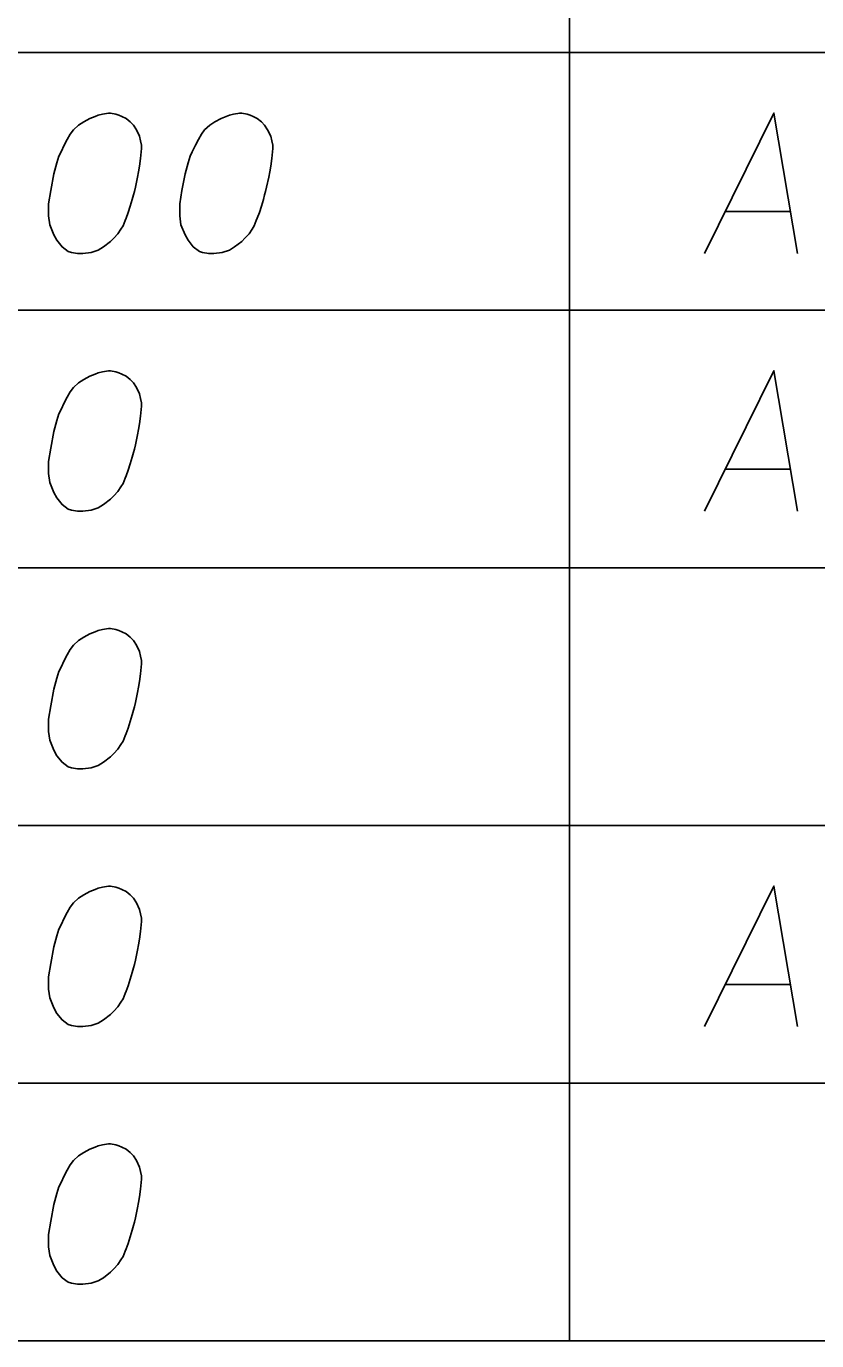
# Model space of a CAD drawing. Extents: x 2074207 to 2076812, y 516372 to 523312.
# Drawn here: x 2076426.51 to 2076453.5, y 518192.9 to 518237.79 of the extents above; entities that cross this region are included whole.
import ezdxf

# ---------------------------------------------------------------- set-up
doc = ezdxf.new("R2010")
doc.units = 0
for name, color, linetype in [('Prop DirtTable_ Soil Test Results - Outline (Major)', 7, 'Continuous'), ('Prop DirtTable_ Soil Test Results - Outline (Minor)', 7, 'Continuous'), ('Prop DirtTable_ Soil Test Results - Tx (Sample Data)', 7, 'Continuous')]:
    doc.layers.add(name, color=color, linetype=linetype)

msp = doc.modelspace()

# ---------------------------------------------------------------- linework, layer by layer
at = {"layer": 'Prop DirtTable_ Soil Test Results - Outline (Major)'}
msp.add_line((2076260.609, 518192.899), (2076811.903, 518192.899), dxfattribs=at)
at = {"layer": 'Prop DirtTable_ Soil Test Results - Outline (Minor)'}
for p, q in [((2076445.063, 518245.699), (2076445.063, 518236.899)), ((2076260.609, 518236.899), (2076811.903, 518236.899)), ((2076260.609, 518236.899), (2076811.903, 518236.899)), ((2076445.063, 518236.899), (2076445.063, 518228.099)), ((2076260.609, 518228.099), (2076811.903, 518228.099)), ((2076260.609, 518228.099), (2076811.903, 518228.099)), ((2076445.063, 518228.099), (2076445.063, 518219.299)), ((2076260.609, 518219.299), (2076811.903, 518219.299)), ((2076260.609, 518219.299), (2076811.903, 518219.299)), ((2076445.063, 518219.299), (2076445.063, 518210.499)), ((2076260.609, 518210.499), (2076811.903, 518210.499)), ((2076260.609, 518210.499), (2076811.903, 518210.499)), ((2076445.063, 518210.499), (2076445.063, 518201.699)), ((2076260.609, 518201.699), (2076811.903, 518201.699)), ((2076260.609, 518201.699), (2076811.903, 518201.699)), ((2076445.063, 518201.699), (2076445.063, 518192.899)), ((2076260.609, 518192.899), (2076811.903, 518192.899))]:
    msp.add_line(p, q, dxfattribs=at)
at = {"layer": 'Prop DirtTable_ Soil Test Results - Tx (Sample Data)'}
for points in [[(2076429.392, 518234.825), (2076429.322, 518234.825), (2076429.11, 518234.787), (2076428.969, 518234.75), (2076428.863, 518234.712), (2076428.687, 518234.636), (2076428.475, 518234.523), (2076428.299, 518234.409), (2076428.122, 518234.258), (2076428.016, 518234.107), (2076427.911, 518233.918), (2076427.805, 518233.729), (2076427.699, 518233.502), (2076427.628, 518233.351), (2076427.558, 518233.124), (2076427.452, 518232.746), (2076427.346, 518232.18), (2076427.276, 518231.726), (2076427.276, 518231.31), (2076427.311, 518231.008), (2076427.452, 518230.668), (2076427.558, 518230.479), (2076427.734, 518230.252), (2076427.946, 518230.101), (2076428.052, 518230.063), (2076428.263, 518230.025), (2076428.44, 518230.025), (2076428.722, 518230.063), (2076428.969, 518230.139), (2076429.145, 518230.252), (2076429.392, 518230.441), (2076429.498, 518230.554), (2076429.639, 518230.705), (2076429.745, 518230.857), (2076429.815, 518230.97), (2076429.886, 518231.159), (2076429.921, 518231.235), (2076429.992, 518231.424), (2076430.062, 518231.65), (2076430.133, 518231.877), (2076430.168, 518232.028), (2076430.203, 518232.142), (2076430.239, 518232.293), (2076430.309, 518232.633), (2076430.345, 518232.822), (2076430.38, 518233.011), (2076430.415, 518233.276), (2076430.45, 518233.616), (2076430.45, 518233.729), (2076430.415, 518233.88), (2076430.38, 518234.031), (2076430.274, 518234.258), (2076430.168, 518234.409), (2076430.062, 518234.523), (2076429.921, 518234.636), (2076429.78, 518234.712), (2076429.674, 518234.75), (2076429.569, 518234.787), (2076429.392, 518234.825)], [(2076433.872, 518234.825), (2076433.802, 518234.825), (2076433.59, 518234.787), (2076433.449, 518234.75), (2076433.343, 518234.712), (2076433.167, 518234.636), (2076432.955, 518234.523), (2076432.779, 518234.409), (2076432.602, 518234.258), (2076432.496, 518234.107), (2076432.391, 518233.918), (2076432.285, 518233.729), (2076432.179, 518233.502), (2076432.108, 518233.351), (2076432.038, 518233.124), (2076431.932, 518232.746), (2076431.826, 518232.18), (2076431.756, 518231.726), (2076431.756, 518231.31), (2076431.791, 518231.008), (2076431.932, 518230.668), (2076432.038, 518230.479), (2076432.214, 518230.252), (2076432.426, 518230.101), (2076432.532, 518230.063), (2076432.743, 518230.025), (2076432.92, 518230.025), (2076433.202, 518230.063), (2076433.449, 518230.139), (2076433.625, 518230.252), (2076433.872, 518230.441), (2076433.978, 518230.554), (2076434.119, 518230.705), (2076434.225, 518230.857), (2076434.295, 518230.97), (2076434.366, 518231.159), (2076434.401, 518231.235), (2076434.472, 518231.424), (2076434.542, 518231.65), (2076434.613, 518231.877), (2076434.648, 518232.028), (2076434.683, 518232.142), (2076434.719, 518232.293), (2076434.789, 518232.633), (2076434.825, 518232.822), (2076434.86, 518233.011), (2076434.895, 518233.276), (2076434.93, 518233.616), (2076434.93, 518233.729), (2076434.895, 518233.88), (2076434.86, 518234.031), (2076434.754, 518234.258), (2076434.648, 518234.409), (2076434.542, 518234.523), (2076434.401, 518234.636), (2076434.26, 518234.712), (2076434.154, 518234.75), (2076434.049, 518234.787), (2076433.872, 518234.825)], [(2076449.676, 518230.025), (2076452.039, 518234.825), (2076452.85, 518230.025)], [(2076450.381, 518231.461), (2076452.603, 518231.461)], [(2076429.392, 518226.025), (2076429.322, 518226.025), (2076429.11, 518225.987), (2076428.969, 518225.95), (2076428.863, 518225.912), (2076428.687, 518225.836), (2076428.475, 518225.723), (2076428.299, 518225.609), (2076428.122, 518225.458), (2076428.016, 518225.307), (2076427.911, 518225.118), (2076427.805, 518224.929), (2076427.699, 518224.702), (2076427.628, 518224.551), (2076427.558, 518224.324), (2076427.452, 518223.946), (2076427.346, 518223.38), (2076427.276, 518222.926), (2076427.276, 518222.51), (2076427.311, 518222.208), (2076427.452, 518221.868), (2076427.558, 518221.679), (2076427.734, 518221.452), (2076427.946, 518221.301), (2076428.052, 518221.263), (2076428.263, 518221.225), (2076428.44, 518221.225), (2076428.722, 518221.263), (2076428.969, 518221.339), (2076429.145, 518221.452), (2076429.392, 518221.641), (2076429.498, 518221.754), (2076429.639, 518221.905), (2076429.745, 518222.057), (2076429.815, 518222.17), (2076429.886, 518222.359), (2076429.921, 518222.435), (2076429.992, 518222.624), (2076430.062, 518222.85), (2076430.133, 518223.077), (2076430.168, 518223.228), (2076430.203, 518223.342), (2076430.239, 518223.493), (2076430.309, 518223.833), (2076430.345, 518224.022), (2076430.38, 518224.211), (2076430.415, 518224.476), (2076430.45, 518224.816), (2076430.45, 518224.929), (2076430.415, 518225.08), (2076430.38, 518225.231), (2076430.274, 518225.458), (2076430.168, 518225.609), (2076430.062, 518225.723), (2076429.921, 518225.836), (2076429.78, 518225.912), (2076429.674, 518225.95), (2076429.569, 518225.987), (2076429.392, 518226.025)], [(2076449.676, 518221.225), (2076452.039, 518226.025), (2076452.85, 518221.225)], [(2076450.381, 518222.661), (2076452.603, 518222.661)], [(2076429.392, 518217.225), (2076429.322, 518217.225), (2076429.11, 518217.187), (2076428.969, 518217.15), (2076428.863, 518217.112), (2076428.687, 518217.036), (2076428.475, 518216.923), (2076428.299, 518216.809), (2076428.122, 518216.658), (2076428.016, 518216.507), (2076427.911, 518216.318), (2076427.805, 518216.129), (2076427.699, 518215.902), (2076427.628, 518215.751), (2076427.558, 518215.524), (2076427.452, 518215.146), (2076427.346, 518214.58), (2076427.276, 518214.126), (2076427.276, 518213.71), (2076427.311, 518213.408), (2076427.452, 518213.068), (2076427.558, 518212.879), (2076427.734, 518212.652), (2076427.946, 518212.501), (2076428.052, 518212.463), (2076428.263, 518212.425), (2076428.44, 518212.425), (2076428.722, 518212.463), (2076428.969, 518212.539), (2076429.145, 518212.652), (2076429.392, 518212.841), (2076429.498, 518212.954), (2076429.639, 518213.105), (2076429.745, 518213.257), (2076429.815, 518213.37), (2076429.886, 518213.559), (2076429.921, 518213.635), (2076429.992, 518213.824), (2076430.062, 518214.05), (2076430.133, 518214.277), (2076430.168, 518214.428), (2076430.203, 518214.542), (2076430.239, 518214.693), (2076430.309, 518215.033), (2076430.345, 518215.222), (2076430.38, 518215.411), (2076430.415, 518215.676), (2076430.45, 518216.016), (2076430.45, 518216.129), (2076430.415, 518216.28), (2076430.38, 518216.431), (2076430.274, 518216.658), (2076430.168, 518216.809), (2076430.062, 518216.923), (2076429.921, 518217.036), (2076429.78, 518217.112), (2076429.674, 518217.15), (2076429.569, 518217.187), (2076429.392, 518217.225)], [(2076429.392, 518208.425), (2076429.322, 518208.425), (2076429.11, 518208.387), (2076428.969, 518208.35), (2076428.863, 518208.312), (2076428.687, 518208.236), (2076428.475, 518208.123), (2076428.299, 518208.009), (2076428.122, 518207.858), (2076428.016, 518207.707), (2076427.911, 518207.518), (2076427.805, 518207.329), (2076427.699, 518207.102), (2076427.628, 518206.951), (2076427.558, 518206.724), (2076427.452, 518206.346), (2076427.346, 518205.78), (2076427.276, 518205.326), (2076427.276, 518204.91), (2076427.311, 518204.608), (2076427.452, 518204.268), (2076427.558, 518204.079), (2076427.734, 518203.852), (2076427.946, 518203.701), (2076428.052, 518203.663), (2076428.263, 518203.625), (2076428.44, 518203.625), (2076428.722, 518203.663), (2076428.969, 518203.739), (2076429.145, 518203.852), (2076429.392, 518204.041), (2076429.498, 518204.154), (2076429.639, 518204.305), (2076429.745, 518204.457), (2076429.815, 518204.57), (2076429.886, 518204.759), (2076429.921, 518204.835), (2076429.992, 518205.024), (2076430.062, 518205.25), (2076430.133, 518205.477), (2076430.168, 518205.628), (2076430.203, 518205.742), (2076430.239, 518205.893), (2076430.309, 518206.233), (2076430.345, 518206.422), (2076430.38, 518206.611), (2076430.415, 518206.876), (2076430.45, 518207.216), (2076430.45, 518207.329), (2076430.415, 518207.48), (2076430.38, 518207.631), (2076430.274, 518207.858), (2076430.168, 518208.009), (2076430.062, 518208.123), (2076429.921, 518208.236), (2076429.78, 518208.312), (2076429.674, 518208.35), (2076429.569, 518208.387), (2076429.392, 518208.425)], [(2076449.676, 518203.625), (2076452.039, 518208.425), (2076452.85, 518203.625)], [(2076450.381, 518205.061), (2076452.603, 518205.061)], [(2076429.392, 518199.625), (2076429.322, 518199.625), (2076429.11, 518199.587), (2076428.969, 518199.55), (2076428.863, 518199.512), (2076428.687, 518199.436), (2076428.475, 518199.323), (2076428.299, 518199.209), (2076428.122, 518199.058), (2076428.016, 518198.907), (2076427.911, 518198.718), (2076427.805, 518198.529), (2076427.699, 518198.302), (2076427.628, 518198.151), (2076427.558, 518197.924), (2076427.452, 518197.546), (2076427.346, 518196.98), (2076427.276, 518196.526), (2076427.276, 518196.11), (2076427.311, 518195.808), (2076427.452, 518195.468), (2076427.558, 518195.279), (2076427.734, 518195.052), (2076427.946, 518194.901), (2076428.052, 518194.863), (2076428.263, 518194.825), (2076428.44, 518194.825), (2076428.722, 518194.863), (2076428.969, 518194.939), (2076429.145, 518195.052), (2076429.392, 518195.241), (2076429.498, 518195.354), (2076429.639, 518195.505), (2076429.745, 518195.657), (2076429.815, 518195.77), (2076429.886, 518195.959), (2076429.921, 518196.035), (2076429.992, 518196.224), (2076430.062, 518196.45), (2076430.133, 518196.677), (2076430.168, 518196.828), (2076430.203, 518196.942), (2076430.239, 518197.093), (2076430.309, 518197.433), (2076430.345, 518197.622), (2076430.38, 518197.811), (2076430.415, 518198.076), (2076430.45, 518198.416), (2076430.45, 518198.529), (2076430.415, 518198.68), (2076430.38, 518198.831), (2076430.274, 518199.058), (2076430.168, 518199.209), (2076430.062, 518199.323), (2076429.921, 518199.436), (2076429.78, 518199.512), (2076429.674, 518199.55), (2076429.569, 518199.587), (2076429.392, 518199.625)]]:
    msp.add_lwpolyline(points, dxfattribs=at)

doc.saveas('drawing.dxf')
